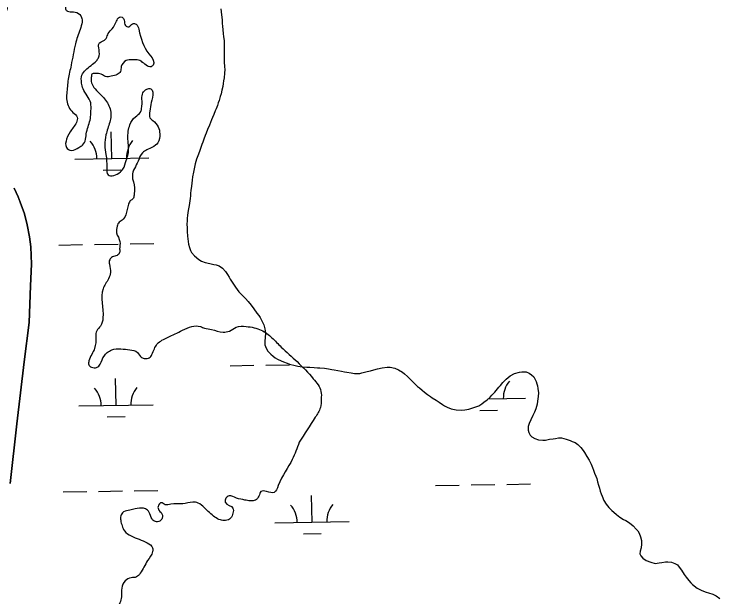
# Model space of a CAD drawing. Extents: x 3887375 to 3925618, y 296674 to 322633.
# Drawn here: x 3904169 to 3905120, y 311617 to 312402 of the extents above; entities that cross this region are included whole.
import ezdxf

# ---------------------------------------------------------------- set-up
doc = ezdxf.new("R2010")
doc.units = 0
for name, color, linetype in [('V-RIVR-EDGE', 7, 'Continuous'), ('V-TOPO-SHOR', 7, 'Continuous'), ('V-WETL-SWMP', 7, 'Continuous')]:
    doc.layers.add(name, color=color, linetype=linetype)

msp = doc.modelspace()

# ---------------------------------------------------------------- linework, layer by layer
at = {"layer": 'V-RIVR-EDGE'}
for points in [[(3904114.96, 312375.1), (3904123.06, 312393.12), (3904123.47, 312402.71), (3904120.44, 312421.14), (3904121.26, 312438.8), (3904123.6, 312453.76), (3904124.38, 312460.28), (3904125.17, 312467.96), (3904125.96, 312477.17), (3904124.83, 312487.15), (3904116.8, 312500.99), (3904113.76, 312510.59), (3904114.54, 312518.26), (3904123.39, 312525.53), (3904126.46, 312525.14), (3904132.58, 312515.91), (3904137.92, 312505.16), (3904139.82, 312496.71), (3904141.3, 312472.14), (3904143.97, 312467.91), (3904147.81, 312466.75), (3904149.35, 312469.43), (3904149.77, 312484.78), (3904152.07, 312485.16), (3904157.06, 312484.77), (3904159.74, 312481.3), (3904158.96, 312474.01), (3904152.78, 312461.36), (3904144.32, 312454.48), (3904139.71, 312450.27), (3904138.15, 312442.59), (3904138.89, 312431.84), (3904146.52, 312413.4), (3904149.58, 312408.41), (3904155.33, 312405.32), (3904158.4, 312406.08), (3904153.46, 312424.52), (3904153.49, 312437.57), (3904156.98, 312451.37), (3904159.67, 312452.9), (3904164.28, 312453.28), (3904167.74, 312455.95), (3904169.28, 312459.4), (3904170.87, 312479.74), (3904171.64, 312481.28), (3904174.71, 312482.04), (3904174.71, 312480.12), (3904174.67, 312463.61), (3904179.26, 312457.08), (3904182.71, 312457.07), (3904189.24, 312457.82), (3904194.63, 312465.48), (3904200.01, 312469.31), (3904200.02, 312473.15), (3904198.12, 312480.83), (3904199.28, 312482.36), (3904204.27, 312482.73), (3904216.56, 312485.77), (3904230.79, 312498.78), (3904233.49, 312504.15), (3904235.05, 312513.36), (3904236.21, 312519.5), (3904238.16, 312531.39), (3904241.27, 312545.2), (3904243.59, 312551.72), (3904247.05, 312553.63), (3904254.34, 312554.76), (3904264.71, 312558.19), (3904270.87, 312563.93), (3904272.41, 312568.53), (3904272.81, 312574.29), (3904273.59, 312578.13), (3904283.18, 312576.95), (3904290.09, 312578.47), (3904290.49, 312581.92), (3904288.96, 312584.23), (3904281.29, 312589.62), (3904279.39, 312596.54), (3904279.79, 312600.76), (3904282.48, 312603.82), (3904285.93, 312603.04), (3904288.99, 312597.28), (3904295.51, 312595.73), (3904299.35, 312598.41), (3904300.13, 312602.24), (3904299.77, 312612.61), (3904300.56, 312620.66), (3904304.79, 312623.72), (3904313.62, 312626), (3904320.16, 312629.44), (3904320.94, 312634.05), (3904318.64, 312638.27), (3904314.81, 312640.2), (3904313.68, 312648.65), (3904315.22, 312652.1), (3904318.3, 312653.24), (3904319.46, 312657.85), (3904320.62, 312661.3), (3904323.69, 312661.67), (3904329.82, 312656.29), (3904335.94, 312647.44), (3904342.45, 312641.29), (3904352.8, 312635.89), (3904354.7, 312628.59), (3904352.76, 312620.53), (3904350.06, 312615.17), (3904344.29, 312612.5), (3904337, 312610.98), (3904333.54, 312609.84), (3904335.45, 312606.38), (3904335.81, 312597.16), (3904334.27, 312592.56), (3904332.34, 312590.26), (3904329.66, 312590.65), (3904325.83, 312596.8), (3904322, 312597.97), (3904317.39, 312596.83), (3904308.16, 312588.02), (3904301.59, 312571.53), (3904302.34, 312562.7), (3904303.46, 312551.19), (3904301.53, 312545.82), (3904294.98, 312537.01), (3904289.96, 312525.89), (3904283.02, 312512.09), (3904281.47, 312507.1), (3904281.84, 312498.27), (3904282.57, 312484.46), (3904282.18, 312481), (3904277.18, 312476.41), (3904268.71, 312469.14), (3904264.86, 312464.54), (3904252.54, 312447.68), (3904244.44, 312432.35), (3904240.98, 312430.82), (3904234.45, 312428.92), (3904231.38, 312425.86), (3904231.75, 312421.64), (3904238.27, 312419.7), (3904239.03, 312414.71), (3904238.24, 312408.19), (3904240.92, 312405.49), (3904244.37, 312404.72), (3904253.58, 312403.54), (3904259.71, 312397), (3904260.46, 312390.86), (3904257.75, 312380.89), (3904251.56, 312361.33), (3904245.73, 312332.56), (3904241.85, 312313.76), (3904239.88, 312294.58), (3904239.86, 312284.98), (3904248.26, 312269.22), (3904254, 312262.68), (3904253.99, 312259.23), (3904246.28, 312245.82), (3904239.73, 312233.17), (3904239.32, 312222.04), (3904246.21, 312217.8), (3904256.2, 312221.99), (3904261.2, 312225.05), (3904266.62, 312242.69), (3904271.65, 312260.72), (3904272.45, 312271.47), (3904272.09, 312281.83), (3904261.77, 312301.05), (3904259.87, 312308.73), (3904260.28, 312319.47), (3904265.29, 312325.98), (3904272.6, 312332.49), (3904279.91, 312338.61), (3904282.6, 312342.83), (3904283.4, 312353.57), (3904283.42, 312362.02), (3904287.26, 312364.7), (3904293.03, 312368.9), (3904295.73, 312375.42), (3904301.12, 312381.93), (3904306.9, 312391.9), (3904310.75, 312397.26), (3904314.59, 312397.25), (3904317.27, 312393.41), (3904318.79, 312386.11), (3904323.39, 312384.56), (3904328.39, 312388.39), (3904333.38, 312387.99), (3904336.81, 312381.08), (3904350.55, 312348.03), (3904357.05, 312336.5), (3904355.5, 312331.9), (3904351.66, 312330.38), (3904348.59, 312331.54), (3904342.08, 312336.54), (3904336.71, 312339.63), (3904328.65, 312340.03), (3904319.82, 312338.9), (3904313.28, 312330.86), (3904312.11, 312324.33), (3904307.88, 312320.12), (3904299.81, 312317.84), (3904292.13, 312317.47), (3904286.39, 312320.56), (3904277.94, 312321.73), (3904273.72, 312320.59), (3904272.94, 312316.37), (3904272.55, 312312.92), (3904274.83, 312305.24), (3904281.72, 312296.77), (3904289.38, 312289.08), (3904298.17, 312274.09), (3904299.3, 312264.49), (3904297.74, 312256.05), (3904292.71, 312238.79), (3904291.14, 312225.36), (3904292.64, 312212.31), (3904293.75, 312194.65), (3904295.65, 312185.05), (3904298.71, 312183.89), (3904307.93, 312186.17), (3904315.62, 312192.68), (3904319.87, 312204.57), (3904322.58, 312213), (3904322.99, 312222.6), (3904322.66, 312243.71), (3904324.98, 312252.53), (3904332.3, 312263.26), (3904339.22, 312269.38), (3904340.77, 312273.98), (3904341.19, 312287.42), (3904342.36, 312295.47), (3904347.75, 312300.45), (3904353.12, 312300.82), (3904355.79, 312296.21), (3904353.46, 312282.4), (3904351.89, 312270.89), (3904351.87, 312261.67), (3904355.7, 312258.21), (3904362.97, 312249.75), (3904365.25, 312240.15), (3904362.54, 312228.26), (3904355.23, 312222.13), (3904341.78, 312214.87), (3904335.99, 312203.37), (3904328.27, 312183.82), (3904331.3, 312167.69), (3904330.5, 312157.71), (3904328.96, 312152.73), (3904325.88, 312150.43), (3904323.18, 312145.45), (3904321.25, 312138.55), (3904315.84, 312125.13), (3904310.46, 312121.3), (3904307.76, 312115.94), (3904306.97, 312106.73), (3904311.54, 312095.2), (3904311.13, 312085.22), (3904311.12, 312080.23), (3904307.66, 312076.4), (3904301.51, 312074.5), (3904297.67, 312070.67), (3904297.27, 312064.53), (3904298.77, 312053.4), (3904296.07, 312044.96), (3904288.74, 312031.54), (3904288.64, 311992.4), (3904285.16, 311981.27), (3904280.16, 311975.15), (3904278.99, 311966.7), (3904277.41, 311951.36), (3904269.69, 311934.49), (3904269.68, 311929.11), (3904273.13, 311926.04), (3904280.04, 311925.63), (3904285.04, 311930.23), (3904290.05, 311940.96), (3904294.29, 311945.56), (3904300.44, 311949.38), (3904312.72, 311950.5), (3904325, 311949.32), (3904334.97, 311945.84), (3904340.71, 311938.92), (3904345.31, 311937.75), (3904351.07, 311938.51), (3904354.54, 311943.11), (3904361.87, 311957.29), (3904375.7, 311966.08), (3904395.69, 311975.63), (3904408.36, 311980.97), (3904419.88, 311980.56), (3904425.63, 311978.62), (3904434.84, 311976.68), (3904450.56, 311973.19), (3904459.01, 311974.7), (3904468.24, 311979.67), (3904481.67, 311980.79), (3904502, 311975.75), (3904516.18, 311965.73), (3904528.81, 311953.04), (3904550.26, 311933.41), (3904572.08, 311910.33), (3904582.4, 311893.41), (3904582.76, 311883.05), (3904581.58, 311871.54), (3904574.64, 311858.51), (3904553.06, 311824.78)], [(3904553.06, 311824.78), (3904543.79, 311801.78), (3904524.9, 311766.52), (3904519.5, 311757.32), (3904509.14, 311758.49), (3904501.46, 311758.51), (3904498.76, 311752.38), (3904494.14, 311747.02), (3904487.23, 311745.88), (3904479.94, 311747.05), (3904468.43, 311749.77), (3904458.46, 311752.48), (3904454.23, 311749.42), (3904453.45, 311744.05), (3904463.8, 311735.96), (3904463.78, 311729.44), (3904460.69, 311722.54), (3904453.78, 311719.48), (3904446.87, 311720.27), (3904439.59, 311724.12), (3904425.03, 311736.83), (3904416.99, 311742.99), (3904409.7, 311744.16), (3904396.26, 311741.89), (3904380.14, 311741.54), (3904372.46, 311740.79), (3904367.48, 311743.49), (3904362.86, 311738.51), (3904364, 311733.52), (3904368.97, 311726.6), (3904368.58, 311722.76), (3904365.11, 311718.55), (3904359.35, 311718.18), (3904355.14, 311720.88), (3904352.47, 311726.26), (3904348.65, 311733.56), (3904343.28, 311735.88), (3904332.15, 311735.14), (3904324.85, 311733.23), (3904316.4, 311730.95), (3904312.55, 311725.59), (3904312.53, 311719.83), (3904314.43, 311712.15), (3904317.49, 311705.62), (3904326.68, 311698.69), (3904348.15, 311689.42), (3904355.43, 311682.5), (3904355.42, 311677.51), (3904348.86, 311665.62), (3904343.85, 311656.81), (3904338.84, 311648.38), (3904333.84, 311643.4), (3904326.54, 311642.27), (3904318.47, 311638.07), (3904313.84, 311628.48), (3904313.43, 311616.58), (3904311.49, 311608.53), (3904307.25, 311600.86), (3904301.86, 311593.97), (3904293, 311582.09), (3904289.91, 311573.66), (3904288.73, 311563.3), (3904289.85, 311547.56), (3904295.15, 311521.06), (3904290.9, 311507.64), (3904280.13, 311499.99), (3904278.58, 311493.47), (3904277.37, 311466.99), (3904274.98, 311433.99), (3904275.34, 311424.39), (3904275.71, 311418.63), (3904281.47, 311417.47), (3904284.15, 311415.92), (3904286.44, 311410.93), (3904292.19, 311408.23), (3904297.94, 311407.06), (3904307.54, 311407.04), (3904314.06, 311407.02), (3904330.96, 311409.28), (3904347.1, 311419.99), (3904370.95, 311441.04), (3904380.16, 311439.87), (3904393.96, 311431.77), (3904399.33, 311431.38), (3904406.62, 311431.36), (3904418.91, 311435.17), (3904428.12, 311435.14), (3904432.72, 311430.53), (3904439.22, 311422.07), (3904444.98, 311420.52), (3904456.87, 311420.49), (3904469.54, 311420.46), (3904477.21, 311419.67), (3904492.94, 311414.64), (3904517.47, 311402.3), (3904530.9, 311399.96), (3904547.4, 311399.15), (3904550.08, 311396.84), (3904547.76, 311389.56), (3904539.27, 311370.77), (3904531.19, 311361.96), (3904521.21, 311361.99), (3904514.28, 311353.95), (3904514.26, 311346.27), (3904511.94, 311336.68), (3904506.55, 311331.7), (3904495.41, 311327.89), (3904468.15, 311322.2), (3904460.47, 311322.22), (3904457.79, 311326.07), (3904457.82, 311336.43), (3904457.84, 311344.11), (3904450.56, 311349.11), (3904441.74, 311354.13), (3904441.36, 311356.05), (3904446.74, 311358.72), (3904452.52, 311365.23), (3904452.91, 311370.22), (3904449.46, 311372.15), (3904442.17, 311372.16), (3904436.8, 311375.63), (3904430.66, 311375.26), (3904428.35, 311369.89), (3904426.39, 311353.01), (3904423.7, 311353.02), (3904417.56, 311353.03), (3904405.29, 311357.67), (3904398.37, 311355.38), (3904388.37, 311344.66), (3904371.47, 311340.48), (3904364.93, 311332.44), (3904364.53, 311327.45), (3904369.88, 311320.14), (3904387.92, 311318.18), (3904410.53, 311305.84), (3904425.85, 311290.45), (3904433.87, 311275.46), (3904432.32, 311270.86), (3904426.56, 311267.42), (3904415.05, 311270.14), (3904409.67, 311267.08), (3904408.51, 311261.71), (3904413.46, 311246.73), (3904413.8, 311230.99), (3904406.08, 311212.2), (3904392.61, 311198.42), (3904382.62, 311192.69), (3904378.79, 311195), (3904376.88, 311200.76), (3904387.67, 311218.01), (3904390, 311230.28), (3904382.76, 311249.87), (3904377.79, 311259.48), (3904370.13, 311265.26), (3904356.32, 311267.21), (3904340.97, 311266.87), (3904338.29, 311269.56), (3904332.16, 311276.48), (3904324.5, 311281.87), (3904317.98, 311281.89), (3904308.76, 311281.15), (3904297.6, 311269.28), (3904285.65, 311248.58), (3904279.09, 311230.94), (3904274.43, 311210.99), (3904273.62, 311192.19), (3904277.42, 311176.44), (3904283.54, 311167.98), (3904291.18, 311157.22), (3904300.35, 311138.01), (3904302.63, 311129.17), (3904304.91, 311121.87), (3904314.3, 311120.29)]]:
    msp.add_spline(points, degree=3, dxfattribs=at)
at = {"layer": 'V-TOPO-SHOR'}
msp.add_lwpolyline([(3904168.86, 312167.3), (3904174.33, 312155.42), (3904176.96, 312148.19), (3904182.94, 312132.33), (3904186.33, 312117.86), (3904189.5, 312101.52), (3904191.48, 312087.97), (3904192.14, 312064.82), (3904191.21, 312035.35), (3904189.27, 311986.22), (3904182.45, 311933.08), (3904172.37, 311849.5), (3904163.43, 311769.22)], dxfattribs=at)
at = {"layer": 'V-WETL-SWMP'}
for p, q in [((3904300.51, 312207.19), (3904299.89, 312243.19)), ((3904250.51, 312206.34), (3904350.5, 312208.05)), ((3904288.77, 312191.56), (3904312.77, 312191.97)), ((3904229.09, 312090.52), (3904261.09, 312091.07)), ((3904277.08, 312091.34), (3904309.08, 312091.89)), ((3904325.08, 312092.17), (3904357.07, 312092.72)), ((3904459.91, 311927.96), (3904491.91, 311928.5)), ((3904507.91, 311928.78), (3904539.9, 311929.33)), ((3904306.22, 311874.57), (3904305.6, 311910.56)), ((3904807.63, 311883.17), (3904858.04, 311884.04)), ((3904808.05, 311883.18), (3904808.04, 311883.55)), ((3904256.22, 311873.71), (3904356.21, 311875.43)), ((3904796.32, 311867.55), (3904820.31, 311867.96)), ((3904294.48, 311858.93), (3904318.48, 311859.35)), ((3904784.63, 311767.33), (3904816.62, 311767.88)), ((3904832.62, 311768.15), (3904864.61, 311768.7)), ((3904234.8, 311757.89), (3904266.8, 311758.44)), ((3904282.79, 311758.72), (3904314.79, 311759.27)), ((3904330.79, 311759.54), (3904362.78, 311760.09)), ((3904736.63, 311766.51), (3904768.63, 311767.06)), ((3904570.39, 311717.22), (3904569.77, 311753.21)), ((3904520.4, 311716.36), (3904620.38, 311718.07)), ((3904558.66, 311701.58), (3904582.65, 311701.99))]:
    msp.add_line(p, q, dxfattribs=at)
for points in [[(3904447.52, 312408.55), (3904448.52, 312400.63), (3904449.27, 312393.87), (3904449.31, 312389.21), (3904449.81, 312385.01), (3904450.31, 312380.82), (3904450.59, 312374.99), (3904451.09, 312371.26), (3904451.84, 312365.43), (3904451.89, 312359.37), (3904451.92, 312355.41), (3904451.97, 312349.34), (3904451.99, 312345.84), (3904452.03, 312340.95), (3904452.06, 312337.45), (3904452.58, 312330.69), (3904452.62, 312326.72), (3904452.19, 312321.82), (3904451.77, 312315.52), (3904451.11, 312311.55), (3904450.67, 312308.28), (3904450, 312303.84), (3904448.88, 312298.94), (3904447.75, 312294.03), (3904446.61, 312290.52), (3904445.02, 312285.38), (3904443.65, 312281.87), (3904442.74, 312278.59), (3904441.15, 312273.92), (3904439.77, 312271.11), (3904438.18, 312266.43), (3904436.35, 312262.22), (3904434.97, 312259.17), (3904432, 312252.15), (3904429.71, 312246.3), (3904427.65, 312241.15), (3904426.28, 312237.88), (3904424.69, 312233.2), (3904423.09, 312228.99), (3904421.95, 312225.71), (3904419.89, 312220.33), (3904418.52, 312216.35), (3904416.24, 312210.51), (3904414.87, 312206.3), (3904412.83, 312199.75), (3904411.93, 312195.54), (3904410.58, 312188.77), (3904409.47, 312182.46), (3904408.81, 312177.79), (3904407.71, 312169.62), (3904406.82, 312164.01), (3904406.62, 312160.51), (3904406.41, 312156.55), (3904405.97, 312153.28), (3904405.77, 312150.24), (3904404.65, 312143.7), (3904403.54, 312137.16), (3904402.66, 312130.63), (3904402.23, 312126.19), (3904402.02, 312122.69), (3904401.58, 312119.19), (3904401.87, 312113.13), (3904402.14, 312108.93), (3904402.65, 312102.64), (3904402.92, 312098.91), (3904403.91, 312091.45), (3904405.11, 312087.26), (3904406.54, 312083.31), (3904407.96, 312080.52), (3904411.97, 312075.89), (3904417.6, 312071.04), (3904421.35, 312068.97), (3904426.5, 312067.14), (3904432.81, 312065.56), (3904437.95, 312064.44), (3904440.99, 312063.76), (3904445.43, 312062.4), (3904449.65, 312059.4), (3904453.65, 312055), (3904456.48, 312050.83), (3904458.61, 312047.11), (3904460.04, 312044.32), (3904462.63, 312040.61)], [(3904163.43, 311769.22), (3904172.37, 311849.5), (3904182.45, 311933.08), (3904189.27, 311986.22), (3904191.21, 312035.35), (3904192.14, 312064.82), (3904191.48, 312087.97), (3904189.5, 312101.52), (3904186.33, 312117.86), (3904182.94, 312132.34), (3904176.96, 312148.19), (3904174.33, 312155.42), (3904168.86, 312167.3)], [(3904462.63, 312040.61), (3904465.46, 312036.44), (3904467.35, 312033.65), (3904471.6, 312027.62), (3904474.89, 312024.39), (3904477.01, 312022.07), (3904480.77, 312018.37), (3904484.3, 312014.43), (3904488.31, 312009.57), (3904491.85, 312004.46), (3904495.86, 311998.9), (3904498.45, 311995.42), (3904500.34, 311992.87), (3904503.66, 311986.6), (3904505.32, 311983.11), (3904506.76, 311977.53), (3904507.5, 311972.17), (3904507.09, 311965.4), (3904506.66, 311961.43), (3904506.93, 311956.3), (3904508.6, 311951.65), (3904510.97, 311947.47), (3904514.73, 311943.31), (3904518.02, 311940.77), (3904520.84, 311938.69), (3904523.65, 311936.85), (3904528.57, 311934.32), (3904531.84, 311933.18), (3904536.99, 311931.36), (3904540.03, 311930.22), (3904547.51, 311928.41), (3904551.25, 311927.51), (3904557.09, 311926.62), (3904563.16, 311925.97), (3904567.59, 311925.78), (3904573.42, 311925.59), (3904577.86, 311925.16), (3904580.89, 311925.18), (3904586.96, 311924.77), (3904592.33, 311923.64), (3904597, 311922.98), (3904600.04, 311922.31), (3904604.94, 311921.41), (3904610.08, 311920.52), (3904614.29, 311919.86), (3904617.32, 311919.41), (3904623.16, 311918.53), (3904627.37, 311917.63), (3904630.4, 311917.65), (3904634.6, 311917.69), (3904637.62, 311918.18), (3904644.84, 311920.1), (3904649.03, 311920.84), (3904653.45, 311922.51), (3904658.34, 311923.71), (3904664.63, 311924.93), (3904671.38, 311925.92), (3904675.81, 311925.95), (3904681.89, 311924.6), (3904687.04, 311922.54), (3904692.2, 311919.32), (3904695.01, 311917.01), (3904699.01, 311913.31), (3904704.18, 311908.22), (3904707, 311905.45), (3904709.35, 311903.13), (3904712.64, 311900.13), (3904714.99, 311898.05), (3904718.75, 311894.81), (3904721.8, 311892.27), (3904725.79, 311889.27), (3904729.78, 311886.51), (3904732.36, 311884.66), (3904737.75, 311881.67), (3904741.74, 311878.67), (3904745.96, 311875.91), (3904748.77, 311874.06), (3904752.29, 311871.99), (3904757.9, 311869.94), (3904764.68, 311868.6), (3904771.68, 311867.95), (3904776.11, 311868.46), (3904781.7, 311869.43), (3904788.21, 311871.59), (3904794.96, 311873.97), (3904799.13, 311876.8), (3904801.92, 311878.69), (3904806.32, 311881.99), (3904810.49, 311885.76), (3904812.8, 311888.35), (3904816.5, 311892.11), (3904818.58, 311894.46), (3904822.04, 311898.92), (3904824.12, 311901.5), (3904827.35, 311905.49), (3904831.75, 311909.72), (3904837.08, 311914.2), (3904843.35, 311917.52), (3904849.87, 311919.43), (3904853.13, 311919.93), (3904858.96, 311919.51)], [(3904858.96, 311919.51), (3904862.94, 311918.14), (3904866.22, 311915.83), (3904869.05, 311912.83), (3904870.94, 311909.34), (3904872.13, 311906.55), (3904873.09, 311903.53), (3904874.27, 311900.74), (3904874.77, 311897.48), (3904875.28, 311891.65), (3904874.86, 311886.28), (3904874.21, 311880.21), (3904873.54, 311876.24), (3904872.87, 311872.97), (3904871.96, 311869.93), (3904870.13, 311865.48), (3904867.83, 311860.8), (3904865.08, 311855.18), (3904862.79, 311850.27), (3904861.66, 311846.29), (3904861.46, 311841.16), (3904862.42, 311837.9), (3904864.08, 311834.41), (3904866.43, 311832.34), (3904870.42, 311830.03), (3904875.33, 311828.21), (3904881.17, 311827.56), (3904885.13, 311827.59), (3904890.49, 311828.8), (3904895.15, 311829.54), (3904898.41, 311830.03), (3904902.6, 311830.76), (3904906.33, 311830.79), (3904909.6, 311829.89), (3904912.64, 311828.98), (3904918.02, 311827.16), (3904921.06, 311826.01), (3904924.81, 311824.41), (3904928.56, 311821.64), (3904932.33, 311817.71), (3904935.62, 311813.77), (3904937.51, 311811.22), (3904940.82, 311805.88), (3904943.66, 311800.54), (3904946.27, 311795.2), (3904948.41, 311790.78), (3904949.6, 311787.29), (3904951.03, 311783.34), (3904952.7, 311779.39), (3904953.89, 311775.9), (3904955.09, 311771.71), (3904956.53, 311767.06), (3904957.73, 311762.87), (3904958.69, 311759.14), (3904960.12, 311755.42), (3904961.08, 311752.4), (3904963.46, 311746.35), (3904966.77, 311741.25), (3904970.3, 311736.85), (3904974.3, 311732.91), (3904976.88, 311730.6), (3904980.41, 311727.6), (3904985.1, 311723.91), (3904990.02, 311720.91), (3904993.07, 311719.3), (3904998.22, 311716.31), (3905003.15, 311712.39), (3905007.15, 311707.99), (3905009.27, 311705.67), (3905011.17, 311702.19), (3905013.07, 311697.31), (3905014.04, 311692.65), (3905014.32, 311687.52), (3905013.89, 311682.85), (3905012.53, 311677.95), (3905012.09, 311674.68), (3905013.28, 311671.89), (3905016.1, 311668.88), (3905020.56, 311665.41), (3905026.64, 311663.13), (3905032.49, 311661.78), (3905038.08, 311662.29), (3905041.81, 311663.02), (3905046.7, 311663.76), (3905049.96, 311663.79), (3905054.63, 311663.13), (3905059.31, 311661.76), (3905062.59, 311659.69), (3905065.18, 311656.45), (3905068.25, 311652.51), (3905071.79, 311646.7), (3905074.39, 311643.23), (3905077.92, 311638.82), (3905080.75, 311635.58), (3905083.1, 311633.27), (3905089.2, 311628.42), (3905095.52, 311625.21), (3905101.37, 311623.15), (3905104.65, 311622.01), (3905110.26, 311620.19), (3905114.71, 311618.13)], [(3905114.71, 311618.13), (3905119.87, 311614.44)]]:
    msp.add_lwpolyline(points, dxfattribs=at)
for centre, start, end in [((3904245.26, 312206.72), 0.21154, 41.7552), ((3904355.73, 312208.62), 140.21154, 181.75519), ((3904863.28, 311884.6), 140.21154, 181.75519), ((3904250.97, 311874.09), 0.21154, 41.7552), ((3904361.44, 311875.99), 140.21154, 181.75519), ((3904515.15, 311716.74), 0.21154, 41.7552), ((3904625.62, 311718.64), 140.21154, 181.75519)]:
    msp.add_arc(centre, 35.25, start, end, dxfattribs=at)

doc.saveas('drawing.dxf')
